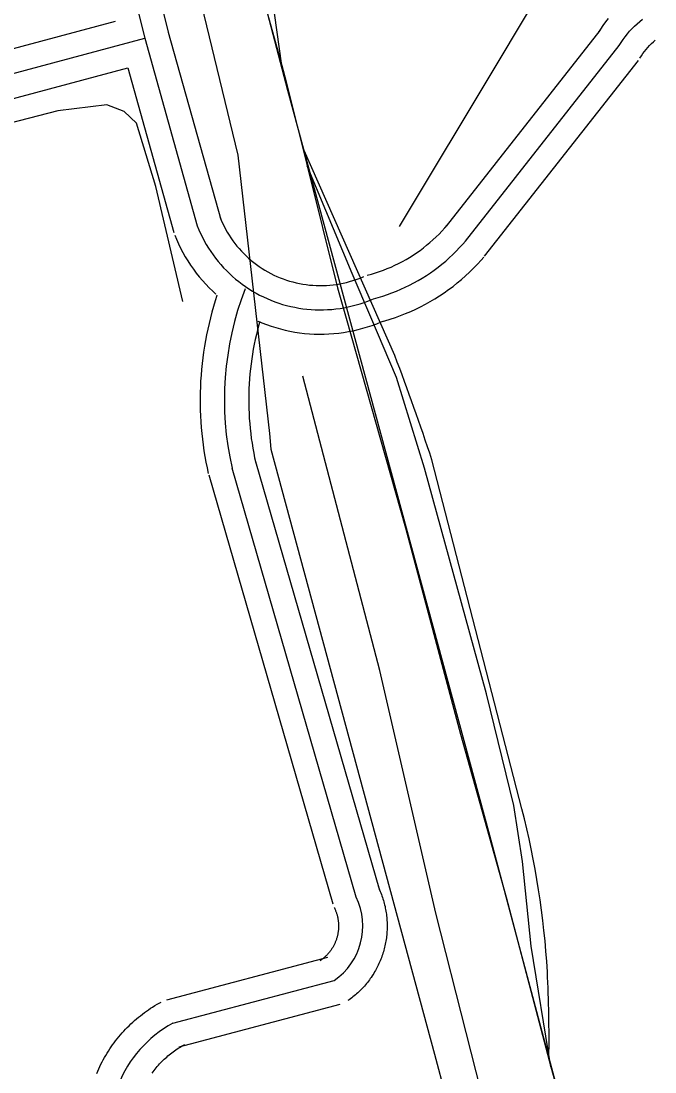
# Model space of a CAD drawing. Extents: x 3477039 to 3515015, y 546746 to 572297.
# Drawn here: x 3512143 to 3512534, y 569477 to 570126 of the extents above; entities that cross this region are included whole.
import ezdxf

# ---------------------------------------------------------------- set-up
doc = ezdxf.new("R2010")
doc.units = 0
for name, color, linetype in [('V-RAIL-TRAK', 7, 'Continuous'), ('V-ROAD-CNTR', 7, 'Continuous'), ('V-TOPO-SHOR', 7, 'Continuous'), ('V-UTIL-LINE', 7, 'Continuous')]:
    doc.layers.add(name, color=color, linetype=linetype)

msp = doc.modelspace()

# ---------------------------------------------------------------- linework, layer by layer
at = {"layer": 'V-RAIL-TRAK'}
msp.add_line((3512347.26, 569970.52), (3512319.56, 570036.98), dxfattribs=at)
for points in [[(3512201.9, 570475.3), (3512214.5, 570427.73), (3512254.57, 570284.25), (3512277.91, 570192.57), (3512303.85, 570098.96), (3512306.62, 570088.98), (3512319.56, 570036.98), (3512338.33, 569961.58), (3512343.61, 569942.9), (3512380.2, 569813.34), (3512414.3, 569685.94), (3512442.41, 569585.33)], [(3512303.85, 570098.96), (3512291.83, 570185.9), (3512281.02, 570265.68), (3512262.43, 570369.88), (3512246.88, 570427.03), (3512233.77, 570475.49)], [(3512469.93, 569480.55), (3512457.93, 569554.98), (3512452.51, 569607.38), (3512447.11, 569641.91), (3512430.35, 569710.97), (3512392.07, 569850.28), (3512374.73, 569906.24), (3512358.75, 569943.63), (3512347.26, 569970.52)], [(3512442.41, 569585.33), (3512469.93, 569480.55), (3512501.63, 569366.84), (3512517.79, 569303.73), (3512550.69, 569177.52), (3512581.81, 569059.64)]]:
    msp.add_lwpolyline(points, dxfattribs=at)
at = {"layer": 'V-ROAD-CNTR'}
for points in [[(3512760.72, 568395.05), (3512666.96, 568742.71), (3512432.22, 569623.39), (3512307.62, 570083.56), (3512204, 570479.2)], [(3512196.41, 570269.13), (3512233.82, 570119.63), (3512266.15, 570003.97)], [(3512181.85, 570265.49), (3512219.32, 570115.79), (3512251.71, 569999.94)], [(3510887.07, 569774.5), (3511219.87, 569863.43), (3512201.19, 570126.46)], [(3512499.5, 570119.36), (3512500.79, 570121.44), (3512502.32, 570123.69), (3512503.93, 570125.89), (3512505.63, 570128.02)], [(3512512.21, 570111.4), (3512513.36, 570113.24), (3512514.58, 570115.04), (3512515.87, 570116.79), (3512517.21, 570118.49), (3512518.62, 570120.14), (3512520.09, 570121.74), (3512521.62, 570123.29), (3512523.21, 570124.77), (3512524.84, 570126.2), (3512526.53, 570127.57)], [(3512405.49, 569999.77), (3512500.41, 570120.66)], [(3510822.61, 569740.08), (3510876.54, 569756.16), (3511223.75, 569848.94), (3512219.32, 570115.79)], [(3512524.92, 570103.44), (3512525.93, 570105.05), (3512526.84, 570106.39), (3512527.8, 570107.7), (3512528.8, 570108.96), (3512529.85, 570110.19), (3512530.95, 570111.39), (3512532.09, 570112.54), (3512533.27, 570113.65), (3512534.49, 570114.71)], [(3512417.29, 569990.51), (3512512.21, 570111.4)], [(3512429.09, 569981.25), (3512524.01, 570102.14)], [(3511242.2, 569838.35), (3512208.87, 570097.46)], [(3512208.87, 570097.46), (3512237.26, 569995.9)], [(3512373.64, 569919.85), (3512317.65, 570046.51)], [(3512265.59, 570005.63), (3512266.47, 570003.48), (3512267.32, 570001.57), (3512268.23, 569999.7), (3512269.2, 569997.85), (3512270.23, 569996.03), (3512271.31, 569994.25), (3512272.44, 569992.5), (3512273.64, 569990.79), (3512274.88, 569989.11), (3512276.18, 569987.48), (3512277.53, 569985.89), (3512278.92, 569984.34), (3512280.37, 569982.83), (3512281.86, 569981.37), (3512283.39, 569979.96), (3512284.98, 569978.6), (3512286.6, 569977.28), (3512288.26, 569976.02), (3512289.96, 569974.81), (3512291.69, 569973.66), (3512293.47, 569972.56), (3512295.27, 569971.51), (3512297.11, 569970.52), (3512298.98, 569969.59), (3512300.87, 569968.72), (3512302.79, 569967.91), (3512304.75, 569967.16), (3512306.71, 569966.47), (3512308.7, 569965.84), (3512310.71, 569965.28), (3512312.73, 569964.78), (3512314.78, 569964.34), (3512316.83, 569963.97), (3512318.89, 569963.66), (3512320.96, 569963.41), (3512323.04, 569963.23), (3512325.13, 569963.12), (3512327.21, 569963.07), (3512329.3, 569963.09), (3512331.38, 569963.17), (3512333.47, 569963.31), (3512335.54, 569963.52), (3512337.61, 569963.8), (3512339.67, 569964.14), (3512341.71, 569964.55), (3512343.75, 569965.02), (3512345.76, 569965.55), (3512347.76, 569966.14), (3512349.74, 569966.8), (3512351.7, 569967.52), (3512353.7, 569968.33), (3512354.59, 569968.71)], [(3512251.71, 569999.94), (3512252.68, 569997.57), (3512253.72, 569995.24), (3512254.84, 569992.94), (3512256.02, 569990.67), (3512257.28, 569988.45), (3512258.61, 569986.26), (3512260, 569984.12), (3512261.46, 569982.02), (3512262.99, 569979.97), (3512264.58, 569977.97), (3512266.23, 569976.02), (3512267.94, 569974.12), (3512269.71, 569972.28), (3512271.53, 569970.49), (3512273.41, 569968.76), (3512275.35, 569967.09), (3512277.34, 569965.48), (3512279.37, 569963.93), (3512281.45, 569962.45), (3512283.58, 569961.04), (3512285.75, 569959.69), (3512287.97, 569958.41), (3512290.22, 569957.2), (3512292.5, 569956.06), (3512294.83, 569954.99), (3512297.18, 569954), (3512299.57, 569953.08), (3512301.98, 569952.24), (3512304.42, 569951.47), (3512306.88, 569950.78), (3512309.36, 569950.16), (3512311.86, 569949.63), (3512314.37, 569949.17), (3512316.9, 569948.79), (3512319.44, 569948.49), (3512321.99, 569948.27), (3512324.54, 569948.13), (3512327.09, 569948.07), (3512329.65, 569948.09), (3512332.2, 569948.19), (3512334.75, 569948.37), (3512337.29, 569948.63), (3512339.83, 569948.96), (3512342.35, 569949.38), (3512344.86, 569949.88), (3512347.35, 569950.45), (3512349.82, 569951.11), (3512352.27, 569951.83), (3512354.69, 569952.64), (3512357.09, 569953.52), (3512359.46, 569954.48), (3512360.51, 569954.93)], [(3512356.55, 569969.4), (3512359.24, 569970.13), (3512361.7, 569970.88), (3512364.15, 569971.69), (3512366.58, 569972.57), (3512368.98, 569973.52), (3512371.36, 569974.53), (3512373.71, 569975.6), (3512376.03, 569976.73), (3512378.32, 569977.93), (3512380.57, 569979.19), (3512382.78, 569980.5), (3512384.97, 569981.88), (3512387.12, 569983.31), (3512389.22, 569984.81), (3512391.29, 569986.35), (3512393.31, 569987.95), (3512395.3, 569989.61), (3512397.23, 569991.32), (3512399.12, 569993.08), (3512400.96, 569994.89), (3512402.75, 569996.75), (3512404.5, 569998.66), (3512405.98, 570000.36)], [(3512237.83, 569994.24), (3512238.89, 569991.66), (3512240.12, 569988.9), (3512241.44, 569986.18), (3512242.85, 569983.5), (3512244.33, 569980.87), (3512245.91, 569978.28), (3512247.56, 569975.74), (3512249.29, 569973.26), (3512251.09, 569970.83), (3512252.97, 569968.46), (3512254.93, 569966.15), (3512256.95, 569963.91), (3512259.04, 569961.72), (3512261.21, 569959.61), (3512263.15, 569957.82)], [(3512360.51, 569954.93), (3512363.39, 569955.72), (3512366.25, 569956.58), (3512369.08, 569957.52), (3512371.88, 569958.54), (3512374.66, 569959.63), (3512377.41, 569960.8), (3512380.12, 569962.04), (3512382.8, 569963.35), (3512385.44, 569964.73), (3512388.05, 569966.18), (3512390.61, 569967.71), (3512393.14, 569969.3), (3512395.62, 569970.95), (3512398.05, 569972.68), (3512400.44, 569974.47), (3512402.78, 569976.32), (3512405.07, 569978.23), (3512407.31, 569980.21), (3512409.49, 569982.24), (3512411.62, 569984.33), (3512413.69, 569986.48), (3512415.7, 569988.68), (3512417.29, 569990.51)], [(3512364.48, 569940.46), (3512367.55, 569941.3), (3512370.79, 569942.28), (3512374, 569943.35), (3512377.18, 569944.51), (3512380.34, 569945.75), (3512383.45, 569947.07), (3512386.53, 569948.48), (3512389.57, 569949.96), (3512392.57, 569951.53), (3512395.53, 569953.18), (3512398.44, 569954.91), (3512401.3, 569956.71), (3512404.12, 569958.59), (3512406.89, 569960.55), (3512409.6, 569962.58), (3512412.25, 569964.68), (3512414.85, 569966.85), (3512417.38, 569969.09), (3512419.86, 569971.4), (3512422.28, 569973.78), (3512424.63, 569976.21), (3512426.9, 569978.7), (3512428.61, 569980.66)], [(3512263.91, 569957.12), (3512263.86, 569956.97), (3512262.77, 569953.57), (3512261.74, 569950.16), (3512260.74, 569946.68), (3512259.83, 569943.18), (3512258.97, 569939.7), (3512258.19, 569936.19), (3512257.44, 569932.66), (3512256.77, 569929.12), (3512256.16, 569925.61), (3512255.61, 569922.03), (3512255.12, 569918.45), (3512254.7, 569914.92), (3512254.33, 569911.32), (3512254.04, 569907.74), (3512253.79, 569904.12), (3512253.63, 569900.54), (3512253.51, 569896.98), (3512253.46, 569893.39), (3512253.47, 569889.73), (3512253.56, 569886.15), (3512253.69, 569882.6), (3512253.89, 569878.99), (3512254.15, 569875.42), (3512254.48, 569871.79), (3512254.88, 569868.21), (3512255.32, 569864.7), (3512255.84, 569861.09), (3512256.43, 569857.54), (3512257.05, 569854.05), (3512257.74, 569850.49), (3512258.5, 569847.06)], [(3512290.28, 569940.85), (3512289.68, 569938.76), (3512288.91, 569935.81), (3512288.17, 569932.81), (3512287.5, 569929.8), (3512286.86, 569926.79), (3512286.3, 569923.78), (3512285.76, 569920.73), (3512285.3, 569917.72), (3512284.89, 569914.68), (3512284.52, 569911.61), (3512284.2, 569908.55), (3512283.96, 569905.5), (3512283.75, 569902.43), (3512283.61, 569899.37), (3512283.51, 569896.25), (3512283.46, 569893.2), (3512283.47, 569890.16), (3512283.55, 569887.08), (3512283.66, 569883.99), (3512283.83, 569880.9), (3512284.05, 569877.84), (3512284.33, 569874.83), (3512284.67, 569871.76), (3512285.06, 569868.67), (3512285.49, 569865.68), (3512285.99, 569862.63), (3512286.54, 569859.56), (3512287.12, 569856.59), (3512287.8, 569853.49)], [(3512289.19, 569941.09), (3512291.57, 569940.09), (3512294.39, 569939), (3512297.25, 569938), (3512300.13, 569937.09), (3512303.05, 569936.27), (3512305.98, 569935.54), (3512308.94, 569934.91), (3512311.92, 569934.37), (3512314.91, 569933.92), (3512317.91, 569933.56), (3512320.93, 569933.3), (3512323.95, 569933.14), (3512326.97, 569933.07), (3512330, 569933.09), (3512333.02, 569933.21), (3512336.04, 569933.42), (3512339.05, 569933.73), (3512342.05, 569934.13), (3512345.03, 569934.62), (3512348, 569935.21), (3512350.95, 569935.89), (3512353.88, 569936.66), (3512356.77, 569937.53), (3512359.65, 569938.48), (3512362.48, 569939.52), (3512365.23, 569940.63), (3512366.43, 569941.15)], [(3512287.56, 569854.44), (3512364.19, 569589.56)], [(3512452.15, 569639.98), (3512396.57, 569855.44)], [(3512349.78, 569585.39), (3512273.15, 569850.27)], [(3512258.74, 569846.1), (3512335.37, 569581.22)], [(3512363.29, 569591.91), (3512363.49, 569591.5), (3512363.9, 569590.62), (3512364.28, 569589.76), (3512364.66, 569588.88), (3512365.04, 569587.92), (3512365.39, 569587), (3512365.71, 569586.12), (3512366.02, 569585.22), (3512366.33, 569584.28), (3512366.62, 569583.33), (3512366.89, 569582.38), (3512367.13, 569581.47), (3512367.37, 569580.51), (3512367.6, 569579.54), (3512367.79, 569578.62), (3512367.98, 569577.65), (3512368.15, 569576.68), (3512368.3, 569575.73), (3512368.44, 569574.77), (3512368.56, 569573.79), (3512368.66, 569572.8), (3512368.74, 569571.86), (3512368.81, 569570.89), (3512368.86, 569569.91), (3512368.9, 569568.91), (3512368.91, 569567.97), (3512368.91, 569566.99), (3512368.89, 569565.97), (3512368.86, 569565.04), (3512368.81, 569564.08), (3512368.74, 569563.07), (3512368.65, 569562.1), (3512368.55, 569561.12), (3512368.43, 569560.18), (3512368.3, 569559.23), (3512368.14, 569558.22), (3512367.97, 569557.28), (3512367.79, 569556.35), (3512367.58, 569555.34), (3512367.36, 569554.42), (3512367.14, 569553.49), (3512366.87, 569552.53), (3512366.61, 569551.61), (3512366.32, 569550.64), (3512366.02, 569549.73), (3512365.72, 569548.85), (3512365.37, 569547.89), (3512365.01, 569546.97), (3512364.66, 569546.11), (3512364.28, 569545.19), (3512363.87, 569544.27), (3512363.46, 569543.4), (3512363.05, 569542.57), (3512362.6, 569541.67), (3512362.12, 569540.78), (3512361.66, 569539.95), (3512361.18, 569539.12), (3512360.67, 569538.26), (3512360.15, 569537.43), (3512359.63, 569536.64), (3512359.07, 569535.81), (3512358.51, 569535.01), (3512357.95, 569534.25), (3512357.37, 569533.46), (3512356.75, 569532.68), (3512356.13, 569531.91), (3512355.51, 569531.17), (3512354.89, 569530.46), (3512354.24, 569529.73), (3512353.54, 569528.98), (3512352.87, 569528.3), (3512352.2, 569527.63), (3512351.5, 569526.95), (3512350.8, 569526.29), (3512350.03, 569525.6), (3512349.29, 569524.97), (3512348.59, 569524.37), (3512347.8, 569523.73), (3512347.03, 569523.13), (3512346.29, 569522.58), (3512345.47, 569521.98), (3512344.74, 569521.47)], [(3512336.27, 569578.87), (3512336.38, 569578.64), (3512336.58, 569578.22), (3512336.78, 569577.77), (3512336.96, 569577.35), (3512337.11, 569576.98), (3512337.26, 569576.57), (3512337.43, 569576.11), (3512337.59, 569575.66), (3512337.72, 569575.24), (3512337.85, 569574.84), (3512337.97, 569574.41), (3512338.09, 569573.94), (3512338.2, 569573.51), (3512338.3, 569573.09), (3512338.4, 569572.62), (3512338.48, 569572.19), (3512338.56, 569571.75), (3512338.63, 569571.29), (3512338.69, 569570.84), (3512338.75, 569570.4), (3512338.79, 569569.98), (3512338.83, 569569.5), (3512338.87, 569569.04), (3512338.89, 569568.6), (3512338.9, 569568.17), (3512338.91, 569567.68), (3512338.91, 569567.24), (3512338.9, 569566.83), (3512338.89, 569566.34), (3512338.86, 569565.87), (3512338.83, 569565.46), (3512338.79, 569565), (3512338.75, 569564.56), (3512338.69, 569564.09), (3512338.62, 569563.62), (3512338.56, 569563.22), (3512338.48, 569562.76), (3512338.39, 569562.3), (3512338.3, 569561.9), (3512338.19, 569561.44), (3512338.08, 569560.98), (3512337.97, 569560.57), (3512337.84, 569560.11), (3512337.72, 569559.72), (3512337.57, 569559.27), (3512337.41, 569558.8), (3512337.28, 569558.42), (3512337.12, 569558.01), (3512336.93, 569557.55), (3512336.76, 569557.15), (3512336.59, 569556.76), (3512336.39, 569556.35), (3512336.17, 569555.89), (3512335.98, 569555.52), (3512335.79, 569555.15), (3512335.56, 569554.74), (3512335.32, 569554.33), (3512335.1, 569553.96), (3512334.86, 569553.58), (3512334.6, 569553.17), (3512334.36, 569552.83), (3512334.11, 569552.46), (3512333.82, 569552.07), (3512333.55, 569551.71), (3512333.29, 569551.37), (3512333.01, 569551.03), (3512332.71, 569550.68), (3512332.39, 569550.31), (3512332.1, 569549.98), (3512331.82, 569549.69), (3512331.5, 569549.35), (3512331.16, 569549.01), (3512330.83, 569548.69), (3512330.5, 569548.38), (3512330.2, 569548.12), (3512329.85, 569547.82), (3512329.47, 569547.49), (3512329.16, 569547.24), (3512328.79, 569546.96), (3512328.39, 569546.65), (3512328.06, 569546.41), (3512327.62, 569546.1)], [(3512232.82, 569521.94), (3512332.34, 569548.29)], [(3512236.66, 569507.44), (3512336.18, 569533.79)], [(3512189.62, 569476.52), (3512190.23, 569477.93), (3512190.85, 569479.34), (3512191.53, 569480.79), (3512192.21, 569482.16), (3512192.91, 569483.53), (3512193.66, 569484.95), (3512194.42, 569486.28), (3512195.18, 569487.61), (3512196, 569488.95), (3512196.82, 569490.27), (3512197.69, 569491.6), (3512198.56, 569492.87), (3512199.42, 569494.11), (3512200.37, 569495.41), (3512201.32, 569496.65), (3512202.25, 569497.84), (3512203.24, 569499.07), (3512204.27, 569500.28), (3512205.28, 569501.44), (3512206.29, 569502.56), (3512207.37, 569503.72), (3512208.48, 569504.85), (3512209.57, 569505.94), (3512210.69, 569507.01), (3512211.83, 569508.08), (3512213, 569509.12), (3512214.15, 569510.12), (3512215.36, 569511.13), (3512216.59, 569512.12), (3512217.79, 569513.05), (3512219.04, 569514), (3512220.31, 569514.91), (3512221.6, 569515.81), (3512222.89, 569516.67), (3512224.16, 569517.49), (3512225.49, 569518.32), (3512226.87, 569519.15), (3512228.21, 569519.91), (3512229.4, 569520.57)], [(3512240.5, 569492.94), (3512340.02, 569519.29)], [(3512223.85, 569476.69), (3512224.43, 569477.49), (3512225.05, 569478.3), (3512225.72, 569479.16), (3512226.35, 569479.94), (3512227, 569480.71), (3512227.69, 569481.49), (3512228.41, 569482.29), (3512229.1, 569483.03), (3512229.8, 569483.75), (3512230.54, 569484.49), (3512231.29, 569485.21), (3512232.05, 569485.91), (3512232.81, 569486.59), (3512233.61, 569487.29), (3512234.38, 569487.93), (3512235.18, 569488.57), (3512236.02, 569489.22), (3512236.84, 569489.84), (3512237.67, 569490.44), (3512238.51, 569491.03), (3512239.37, 569491.6), (3512240.27, 569492.18), (3512241.13, 569492.72), (3512241.98, 569493.23), (3512242.89, 569493.74), (3512243.92, 569494.32)]]:
    msp.add_lwpolyline(points, dxfattribs=at)
for centre, radius, start, end in [((3512459.57, 569892.34), 191.11, 158.95863, 192.71539), ((3510911.6, 569363.12), 1564.46, 18.3422, 20.84651), ((3511937.41, 569508.18), 531.34, 3.34517, 14.36145), ((3512313.04, 569567.48), 40.88, 304.48352, 25.98579), ((3511665.28, 569498.42), 803.6, 359.12906, 2.90803), ((3512271.92, 569442.19), 74.17, 118.38208, 198.36462)]:
    msp.add_arc(centre, radius, start, end, dxfattribs=at)
at = {"layer": 'V-TOPO-SHOR'}
for points in [[(3512376.61, 569999.64), (3512437.5, 570101), (3512479.47, 570171.55), (3512503.71, 570211.85), (3512510.2, 570226.08), (3512511.97, 570232.59), (3512503.05, 570265.17), (3512486.4, 570316.09)], [(3512242.79, 569953.27), (3512226.12, 570024.33), (3512214.22, 570063.42), (3512206.51, 570070.52), (3512195.85, 570074.65), (3512165.64, 570071.06), (3512038.92, 570038.32), (3511875.48, 569991.93)], [(3512637.04, 568695.59), (3512606.69, 568810.47), (3512564.44, 568973.91), (3512519.83, 569126.68), (3512474.6, 569294.85), (3512436.53, 569428.09), (3512399.04, 569575.54), (3512364.5, 569725.36), (3512316.89, 569907.16)]]:
    msp.add_lwpolyline(points, dxfattribs=at)
at = {"layer": 'V-UTIL-LINE'}
msp.add_lwpolyline([(3512246.11, 570170.5), (3512276.77, 570043.66), (3512276.77, 570043.66), (3512296.39, 569871.74), (3512297.1, 569862.03), (3512398.08, 569488.44), (3512486.54, 569156.44), (3512609.11, 568707.3)], dxfattribs=at)

doc.saveas('drawing.dxf')
